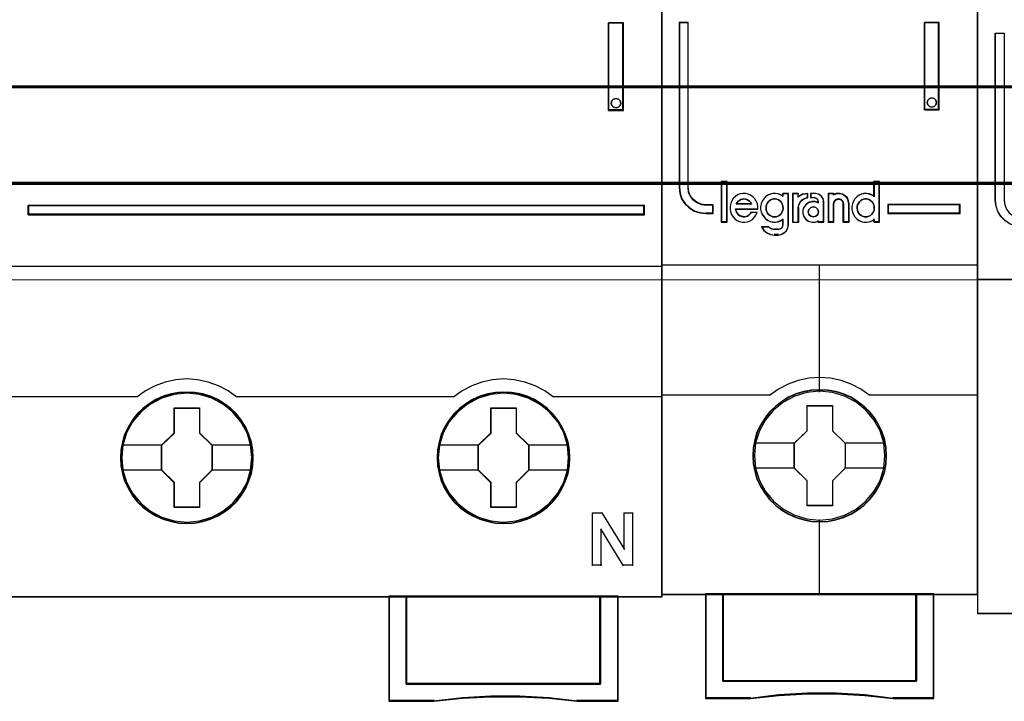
# Model space of a CAD drawing. Header units: millimetres. Extents: x -1290 to 1795, y -4192 to -1311.
# Tile 742 of 1056: x 1445.4 to 1456.6, y -2605.54 to -2597.79. Entities that reach past the tile are written whole.
import ezdxf

# ---------------------------------------------------------------- set-up
doc = ezdxf.new("R2010")
doc.units = ezdxf.units.MM
doc.layers.add('30', color=7, linetype='Continuous')
doc.layers.add('45', color=7, linetype='Continuous')
doc.layers.add('Aparatura', color=7, linetype='Continuous', lineweight=13)

# ---------------------------------------------------------------- blocks, each defined once
blk = doc.blocks.new('*U332')
at = {"layer": '45', "color": 7}
for points in [[(270.584727, -233.600374), (198.563909, -233.600374), (198.563909, -315.623143), (270.584727, -315.623143), (270.584727, -233.600374)], [(267.546562, -287.967433), (268.38622, -287.967433), (268.38622, -282.987108), (267.546562, -282.987108), (267.546562, -287.967433)], [(267.727907, -287.422841), (267.81873, -287.321104), (267.964047, -287.285197), (268.097255, -287.321104), (268.194133, -287.422841), (268.230462, -287.554501), (268.194133, -287.692145), (268.097255, -287.781913), (267.964047, -287.823805), (267.81873, -287.781913), (267.727907, -287.692145), (267.691577, -287.554501), (267.727907, -287.422841)], [(234.552834, -293.366078), (234.552834, -293.897504), (269.589312, -293.897504), (269.589312, -293.366078), (234.552834, -293.366078)], [(247.34643, -307.712791), (247.324039, -307.264885), (247.251266, -306.816979), (247.100123, -306.385662), (246.920991, -305.970934), (246.685879, -305.583854), (246.405985, -305.235483), (246.075709, -304.91476), (245.711847, -304.638275), (245.342386, -304.394968), (244.911349, -304.212487), (244.480311, -304.085304), (244.026882, -304.002359), (243.573453, -303.98024), (243.120024, -304.002359), (242.677791, -304.085304), (242.22996, -304.212487), (241.815716, -304.394968), (241.429462, -304.638275), (241.071197, -304.91476), (240.735324, -305.235483), (240.472223, -305.583854), (240.231514, -305.970934), (240.02999, -306.385662), (239.912434, -306.816979), (239.822868, -307.264885), (239.794879, -307.712791), (239.822868, -308.160697), (239.912434, -308.597544), (240.02999, -309.028861), (240.231514, -309.438059), (240.472223, -309.830668), (240.735324, -310.190099), (241.071197, -310.510822), (241.429462, -310.787307), (241.815716, -311.014025), (242.22996, -311.196506), (242.677791, -311.334748), (243.120024, -311.423224), (243.573453, -311.445342), (244.026882, -311.423224), (244.480311, -311.334748), (244.911349, -311.196506), (245.342386, -311.014025), (245.711847, -310.787307), (246.075709, -310.510822), (246.405985, -310.190099), (246.685879, -309.830668), (246.920991, -309.438059), (247.100123, -309.028861), (247.251266, -308.597544), (247.324039, -308.160697), (247.34643, -307.712791)], [(247.34643, -307.712791), (247.324039, -307.264885), (247.251266, -306.816979), (247.100123, -306.385662), (246.920991, -305.970934), (246.685879, -305.583854), (246.405985, -305.235483), (246.075709, -304.91476), (245.711847, -304.638275), (245.342386, -304.394968), (244.911349, -304.212487), (244.480311, -304.085304), (244.026882, -304.002359), (243.573453, -303.98024), (243.120024, -304.002359), (242.677791, -304.085304), (242.22996, -304.212487), (241.815716, -304.394968), (241.429462, -304.638275), (241.071197, -304.91476), (240.735324, -305.235483), (240.472223, -305.583854), (240.231514, -305.970934), (240.02999, -306.385662), (239.912434, -306.816979), (239.822868, -307.264885), (239.794879, -307.712791), (239.822868, -308.160697), (239.912434, -308.597544), (240.02999, -309.028861), (240.231514, -309.438059), (240.472223, -309.830668), (240.735324, -310.190099), (241.071197, -310.510822), (241.429462, -310.787307), (241.815716, -311.014025), (242.22996, -311.196506), (242.677791, -311.334748), (243.120024, -311.423224), (243.573453, -311.445342), (244.026882, -311.423224), (244.480311, -311.334748), (244.911349, -311.196506), (245.342386, -311.014025), (245.711847, -310.787307), (246.075709, -310.510822), (246.405985, -310.190099), (246.685879, -309.830668), (246.920991, -309.438059), (247.100123, -309.028861), (247.251266, -308.597544), (247.324039, -308.160697), (247.34643, -307.712791)], [(247.324946, -307.712791), (247.302682, -307.26747), (247.230324, -306.822149), (247.080041, -306.393322), (246.901928, -305.980988), (246.668154, -305.596143), (246.389852, -305.249782), (246.061456, -304.93091), (245.699664, -304.656021), (245.332305, -304.414118), (244.90372, -304.232691), (244.475135, -304.106242), (244.024286, -304.023775), (243.573437, -304.001784), (243.122588, -304.023775), (242.682871, -304.106242), (242.237589, -304.232691), (241.825702, -304.414118), (241.441645, -304.656021), (241.085419, -304.93091), (240.751457, -305.249782), (240.489853, -305.596143), (240.250513, -305.980988), (240.050136, -306.393322), (239.933249, -306.822149), (239.844193, -307.26747), (239.816362, -307.712791), (239.844193, -308.158112), (239.933249, -308.592437), (240.050136, -309.021265), (240.250513, -309.428101), (240.489853, -309.818444), (240.751457, -310.1758), (241.085419, -310.494672), (241.441645, -310.769561), (241.825702, -310.994971), (242.237589, -311.176398), (242.682871, -311.313842), (243.122588, -311.401807), (243.573437, -311.423798), (244.024286, -311.401807), (244.475135, -311.313842), (244.90372, -311.176398), (245.332305, -310.994971), (245.699664, -310.769561), (246.061456, -310.494672), (246.389852, -310.1758), (246.668154, -309.818444), (246.901928, -309.428101), (247.080041, -309.021265), (247.230324, -308.592437), (247.302682, -308.158112), (247.324946, -307.712791)], [(265.342683, -307.712791), (265.320292, -307.264885), (265.247519, -306.816979), (265.090778, -306.385662), (264.911646, -305.970934), (264.682132, -305.583854), (264.402238, -305.235483), (264.071962, -304.91476), (263.7081, -304.638275), (263.338639, -304.394968), (262.907602, -304.212487), (262.476564, -304.085304), (262.023135, -304.002359), (261.569706, -303.98024), (261.116277, -304.002359), (260.674044, -304.085304), (260.226213, -304.212487), (259.811969, -304.394968), (259.425715, -304.638275), (259.06745, -304.91476), (258.731577, -305.235483), (258.468476, -305.583854), (258.222169, -305.970934), (258.026243, -306.385662), (257.908687, -306.816979), (257.819121, -307.264885), (257.791132, -307.712791), (257.819121, -308.160697), (257.908687, -308.597544), (258.026243, -309.028861), (258.222169, -309.438059), (258.468476, -309.830668), (258.731577, -310.190099), (259.06745, -310.510822), (259.425715, -310.787307), (259.811969, -311.014025), (260.226213, -311.196506), (260.674044, -311.334748), (261.116277, -311.423224), (261.569706, -311.445342), (262.023135, -311.423224), (262.476564, -311.334748), (262.907602, -311.196506), (263.338639, -311.014025), (263.7081, -310.787307), (264.071962, -310.510822), (264.402238, -310.190099), (264.682132, -309.830668), (264.911646, -309.438059), (265.090778, -309.028861), (265.247519, -308.597544), (265.320292, -308.160697), (265.342683, -307.712791)], [(265.342683, -307.712791), (265.320292, -307.264885), (265.247519, -306.816979), (265.090778, -306.385662), (264.911646, -305.970934), (264.682132, -305.583854), (264.402238, -305.235483), (264.071962, -304.91476), (263.7081, -304.638275), (263.338639, -304.394968), (262.907602, -304.212487), (262.476564, -304.085304), (262.023135, -304.002359), (261.569706, -303.98024), (261.116277, -304.002359), (260.674044, -304.085304), (260.226213, -304.212487), (259.811969, -304.394968), (259.425715, -304.638275), (259.06745, -304.91476), (258.731577, -305.235483), (258.468476, -305.583854), (258.222169, -305.970934), (258.026243, -306.385662), (257.908687, -306.816979), (257.819121, -307.264885), (257.791132, -307.712791), (257.819121, -308.160697), (257.908687, -308.597544), (258.026243, -309.028861), (258.222169, -309.438059), (258.468476, -309.830668), (258.731577, -310.190099), (259.06745, -310.510822), (259.425715, -310.787307), (259.811969, -311.014025), (260.226213, -311.196506), (260.674044, -311.334748), (261.116277, -311.423224), (261.569706, -311.445342), (262.023135, -311.423224), (262.476564, -311.334748), (262.907602, -311.196506), (263.338639, -311.014025), (263.7081, -310.787307), (264.071962, -310.510822), (264.402238, -310.190099), (264.682132, -309.830668), (264.911646, -309.438059), (265.090778, -309.028861), (265.247519, -308.597544), (265.320292, -308.160697), (265.342683, -307.712791)], [(265.321199, -307.712791), (265.298935, -307.26747), (265.226577, -306.822149), (265.070728, -306.393322), (264.892614, -305.980988), (264.664407, -305.596143), (264.386105, -305.249782), (264.057709, -304.93091), (263.695916, -304.656021), (263.328558, -304.414118), (262.899973, -304.232691), (262.471388, -304.106242), (262.020539, -304.023775), (261.56969, -304.001784), (261.118841, -304.023775), (260.679124, -304.106242), (260.233841, -304.232691), (259.821955, -304.414118), (259.437898, -304.656021), (259.081672, -304.93091), (258.74771, -305.249782), (258.486106, -305.596143), (258.2412, -305.980988), (258.046389, -306.393322), (257.929502, -306.822149), (257.840446, -307.26747), (257.812615, -307.712791), (257.840446, -308.158112), (257.929502, -308.592437), (258.046389, -309.021265), (258.2412, -309.428101), (258.486106, -309.818444), (258.74771, -310.1758), (259.081672, -310.494672), (259.437898, -310.769561), (259.821955, -310.994971), (260.233841, -311.176398), (260.679124, -311.313842), (261.118841, -311.401807), (261.56969, -311.423798), (262.020539, -311.401807), (262.471388, -311.313842), (262.899973, -311.176398), (263.328558, -310.994971), (263.695916, -310.769561), (264.057709, -310.494672), (264.386105, -310.1758), (264.664407, -309.818444), (264.892614, -309.428101), (265.070728, -309.021265), (265.226577, -308.592437), (265.298935, -308.158112), (265.321199, -307.712791)], [(242.860459, -304.876124), (244.301383, -304.876124), (244.301383, -306.294535), (245.01902, -306.9982), (245.01902, -308.41661), (244.301383, -309.131357), (244.301383, -310.538686), (242.860459, -310.538686), (242.860459, -309.131357), (242.12587, -308.41661), (242.12587, -306.9982), (242.860459, -306.294535), (242.860459, -304.876124)], [(242.860459, -304.876124), (244.301383, -304.876124), (244.301383, -304.876124), (244.301383, -306.294535), (244.301383, -306.294535), (245.01902, -306.9982), (245.01902, -306.9982), (245.01902, -308.41661), (245.01902, -308.41661), (244.301383, -309.131357), (244.301383, -309.131357), (244.301383, -310.538686), (244.301383, -310.538686), (242.860459, -310.538686), (242.860459, -310.538686), (242.860459, -309.131357), (242.860459, -309.131357), (242.12587, -308.41661), (242.12587, -308.41661), (242.12587, -306.9982), (242.12587, -306.9982), (242.860459, -306.294535), (242.860459, -306.294535), (242.860459, -304.876124), (242.860459, -304.876124)], [(242.871487, -304.897668), (244.291903, -304.897668), (244.291903, -306.305286), (244.999326, -307.003596), (244.999326, -308.411214), (244.291903, -309.120521), (244.291903, -310.517142), (242.871487, -310.517142), (242.871487, -309.120521), (242.147353, -308.411214), (242.147353, -307.003596), (242.871487, -306.305286), (242.871487, -304.897668)], [(260.858502, -304.876124), (262.299426, -304.876124), (262.299426, -306.294535), (263.017063, -306.9982), (263.017063, -308.41661), (262.299426, -309.131357), (262.299426, -310.538686), (260.858502, -310.538686), (260.858502, -309.131357), (260.123913, -308.41661), (260.123913, -306.9982), (260.858502, -306.294535), (260.858502, -304.876124)], [(260.858502, -304.876124), (262.299426, -304.876124), (262.299426, -304.876124), (262.299426, -306.294535), (262.299426, -306.294535), (263.017063, -306.9982), (263.017063, -306.9982), (263.017063, -308.41661), (263.017063, -308.41661), (262.299426, -309.131357), (262.299426, -309.131357), (262.299426, -310.538686), (262.299426, -310.538686), (260.858502, -310.538686), (260.858502, -310.538686), (260.858502, -309.131357), (260.858502, -309.131357), (260.123913, -308.41661), (260.123913, -308.41661), (260.123913, -306.9982), (260.123913, -306.9982), (260.858502, -306.294535), (260.858502, -306.294535), (260.858502, -304.876124), (260.858502, -304.876124)], [(260.869076, -304.897668), (262.2886, -304.897668), (262.2886, -306.305286), (262.995579, -307.003596), (262.995579, -308.411214), (262.2886, -309.120521), (262.2886, -310.517142), (260.869076, -310.517142), (260.869076, -309.120521), (260.145397, -308.411214), (260.145397, -307.003596), (260.869076, -306.305286), (260.869076, -304.897668)], [(267.087487, -320.563797), (256.047905, -320.563797), (256.047905, -315.580054), (255.048368, -315.580054), (255.048368, -321.555009), (257.605843, -321.555009), (259.236373, -321.383346), (260.861319, -321.300284), (262.503017, -321.300284), (264.144715, -321.383346), (265.764077, -321.555009), (268.092608, -321.555009), (268.092608, -315.580054), (267.087487, -315.580054), (267.087487, -320.563797)], [(256.043784, -315.580054), (256.043784, -320.571152), (267.090031, -320.571152), (267.090031, -315.580054), (261.564114, -315.580054), (256.043784, -315.580054)]]:
    blk.add_lwpolyline(points, close=True, dxfattribs=at)
at = {"layer": '45', "color": 139}
for points in [[(270.584727, -233.600374), (198.563909, -233.600374), (198.563909, -315.623143), (270.584727, -315.623143), (270.584727, -233.600374)], [(268.230462, -287.554501), (268.194133, -287.422841), (268.097255, -287.321104), (267.964047, -287.285197), (267.81873, -287.321104), (267.727907, -287.422841), (267.691577, -287.554501), (267.727907, -287.692145), (267.81873, -287.781913), (267.964047, -287.823805), (268.097255, -287.781913), (268.194133, -287.692145), (268.230462, -287.554501)], [(247.278398, -307.707477), (247.205623, -306.988587), (246.998492, -306.302877), (246.651409, -305.666935), (246.186765, -305.113943), (245.632552, -304.66049), (244.988768, -304.323164), (244.294602, -304.113027), (243.572445, -304.046668), (242.850288, -304.113027), (242.150523, -304.323164), (241.517936, -304.66049), (240.952526, -305.113943), (240.487882, -305.666935), (240.146397, -306.302877), (239.939267, -306.988587), (239.866491, -307.707477), (239.939267, -308.415307), (240.146397, -309.106547), (240.487882, -309.736959), (240.952526, -310.289951), (241.517936, -310.743404), (242.150523, -311.08073), (242.850288, -311.290867), (243.572445, -311.362756), (244.294602, -311.290867), (244.988768, -311.08073), (245.632552, -310.743404), (246.186765, -310.289951), (246.651409, -309.736959), (246.998492, -309.106547), (247.205623, -308.415307), (247.278398, -307.707477)], [(247.273027, -307.702019), (247.200247, -306.983143), (246.993104, -306.302976), (246.651598, -305.667047), (246.192524, -305.108536), (245.62708, -304.655091), (244.988855, -304.317773), (244.289048, -304.10764), (243.566846, -304.041282), (242.844645, -304.10764), (242.156034, -304.317773), (241.512211, -304.655091), (240.952365, -305.108536), (240.493291, -305.667047), (240.151785, -306.302976), (239.939044, -306.983143), (239.871862, -307.702019), (239.939044, -308.415365), (240.151785, -309.101062), (240.493291, -309.731461), (240.952365, -310.284442), (241.512211, -310.737887), (242.156034, -311.080735), (242.844645, -311.290868), (243.566846, -311.362756), (244.289048, -311.290868), (244.988855, -311.080735), (245.62708, -310.737887), (246.192524, -310.284442), (246.651598, -309.731461), (246.993104, -309.101062), (247.200247, -308.415365), (247.273027, -307.702019)], [(265.27107, -307.702019), (265.198293, -306.983143), (264.991156, -306.302976), (264.64966, -305.667047), (264.190601, -305.108536), (263.625174, -304.655091), (262.98137, -304.317773), (262.287183, -304.10764), (261.565003, -304.041282), (260.842824, -304.10764), (260.154235, -304.317773), (259.510431, -304.655091), (258.950603, -305.108536), (258.491543, -305.667047), (258.150047, -306.302976), (257.931714, -306.983143), (257.864535, -307.702019), (257.931714, -308.415365), (258.150047, -309.101062), (258.491543, -309.731461), (258.950603, -310.284442), (259.510431, -310.737887), (260.154235, -311.080735), (260.842824, -311.290868), (261.565003, -311.362756), (262.287183, -311.290868), (262.98137, -311.080735), (263.625174, -310.737887), (264.190601, -310.284442), (264.64966, -309.731461), (264.991156, -309.101062), (265.198293, -308.415365), (265.27107, -307.702019)], [(265.27107, -307.707477), (265.198293, -306.988587), (264.991156, -306.302877), (264.64966, -305.666935), (264.185002, -305.113943), (263.630772, -304.66049), (262.986969, -304.323164), (262.287183, -304.113027), (261.570602, -304.046668), (260.848422, -304.113027), (260.148636, -304.323164), (259.51603, -304.66049), (258.950603, -305.113943), (258.485945, -305.666935), (258.144449, -306.302877), (257.937312, -306.988587), (257.864535, -307.707477), (257.937312, -308.415307), (258.144449, -309.106547), (258.485945, -309.736959), (258.950603, -310.289951), (259.51603, -310.743404), (260.148636, -311.08073), (260.848422, -311.290867), (261.570602, -311.362756), (262.287183, -311.290867), (262.986969, -311.08073), (263.630772, -310.743404), (264.185002, -310.289951), (264.64966, -309.736959), (264.991156, -309.106547), (265.198293, -308.415307), (265.27107, -307.707477)]]:
    blk.add_lwpolyline(points, close=True, dxfattribs=at)
at = {"layer": '45', "color": 255}
blk.add_lwpolyline([(270.563244, -233.621918), (198.585393, -233.621918), (198.585393, -315.601598), (270.563244, -315.601598), (270.563244, -233.621918)], close=True, dxfattribs=at)
at = {"layer": '45', "color": 139}
for points in [[(267.546562, -287.967433), (267.546562, -282.987108)], [(267.546562, -282.987108), (268.38622, -282.987108)], [(268.343252, -287.967433), (268.343252, -282.987108)], [(267.546562, -287.922549), (268.38622, -287.922549)], [(234.552834, -293.897504), (234.552834, -293.366078)], [(234.552834, -293.366078), (269.589312, -293.366078)], [(269.544554, -293.897504), (269.544554, -293.366078)], [(234.552834, -293.854415), (269.589312, -293.854415)], [(198.563909, -296.816758), (270.584727, -296.816758)], [(246.422627, -304.265702), (245.917832, -303.910121), (245.373775, -303.617627), (244.784848, -303.405426), (244.184703, -303.279252), (243.567731, -303.233371), (242.956368, -303.279252), (242.350614, -303.405426), (241.772904, -303.617627), (241.228848, -303.910121), (240.724053, -304.265702)], [(264.413509, -304.265702), (263.914302, -303.910121), (263.364614, -303.617627), (262.781271, -303.405426), (262.1811, -303.279252), (261.564103, -303.233371), (260.952714, -303.279252), (260.346935, -303.405426), (259.769201, -303.617627), (259.225122, -303.910121), (258.720305, -304.265702)], [(228.381616, -304.222613), (240.76881, -304.222613)], [(246.377869, -304.222613), (252.593845, -304.222613)], [(252.549087, -304.222613), (258.765063, -304.222613)], [(264.368751, -304.222613), (270.584727, -304.222613)], [(266.606646, -310.840306), (267.206402, -310.840306)], [(266.606646, -310.840306), (266.606646, -313.847533)], [(267.163434, -310.840306), (268.448881, -312.917537)], [(268.404123, -310.840306), (268.948379, -310.840306)], [(268.404123, -310.840306), (268.404123, -312.917537)], [(268.905411, -310.840306), (268.905411, -313.847533)], [(267.107934, -311.75953), (267.107934, -313.847533)], [(268.38622, -313.847533), (267.107934, -311.75953)], [(266.606646, -313.804444), (267.150902, -313.804444)], [(268.343252, -313.804444), (268.948379, -313.804444)], [(255.048368, -315.580054), (255.048368, -321.555009)], [(261.586601, -315.580054), (255.048368, -315.580054)], [(256.043784, -315.580054), (256.043784, -320.571152)], [(267.045273, -320.571152), (267.045273, -315.580054)], [(268.04785, -315.580054), (268.04785, -321.555009)], [(256.043784, -320.526268), (267.090031, -320.526268)], [(257.640745, -321.510125), (255.048368, -321.510125)], [(265.770568, -321.555009), (264.148317, -321.355372), (262.50369, -321.258774), (260.859062, -321.258774), (259.231217, -321.355372), (257.597778, -321.555009)], [(268.092608, -321.510125), (265.727601, -321.510125)]]:
    blk.add_lwpolyline(points, dxfattribs=at)
at = {"layer": '45', "color": 59}
for points in [[(267.546562, -287.967433), (268.38622, -287.967433), (268.38622, -282.987108), (267.546562, -282.987108), (267.546562, -287.967433)], [(267.727907, -287.422841), (267.81873, -287.321104), (267.964047, -287.285197), (268.097255, -287.321104), (268.194133, -287.422841), (268.230462, -287.554501), (268.194133, -287.692145), (268.097255, -287.781913), (267.964047, -287.823805), (267.81873, -287.781913), (267.727907, -287.692145), (267.691577, -287.554501), (267.727907, -287.422841)], [(267.087487, -320.563797), (256.047905, -320.563797), (256.047905, -315.580054), (255.048368, -315.580054), (255.048368, -321.555009), (257.605843, -321.555009), (259.236373, -321.383346), (260.861319, -321.300284), (262.503017, -321.300284), (264.144715, -321.383346), (265.764077, -321.555009), (268.092608, -321.555009), (268.092608, -315.580054), (267.087487, -315.580054), (267.087487, -320.563797)], [(256.043784, -315.580054), (256.043784, -320.571152), (267.090031, -320.571152), (267.090031, -315.580054), (261.564114, -315.580054), (256.043784, -315.580054)], [(267.069314, -320.549103), (256.066097, -320.549103), (256.066097, -315.599803), (255.069852, -315.599803), (255.069852, -321.533464), (257.618903, -321.533464), (259.244062, -321.362988), (260.863655, -321.2805), (262.499945, -321.2805), (264.136236, -321.362988), (265.750263, -321.533464), (268.071124, -321.533464), (268.071124, -315.599803), (267.069314, -315.599803), (267.069314, -320.549103)], [(256.065267, -315.599803), (256.065267, -320.549608), (267.068547, -320.549608), (267.068547, -315.599803), (261.564125, -315.599803), (256.065267, -315.599803)]]:
    blk.add_lwpolyline(points, close=True, dxfattribs=at)
at = {"layer": '45', "color": 1}
for points in [[(234.552834, -293.366078), (234.552834, -293.897504), (269.589312, -293.897504), (269.589312, -293.366078), (234.552834, -293.366078)], [(234.574318, -293.385827), (234.574318, -293.877755), (269.567828, -293.877755), (269.567828, -293.385827), (234.574318, -293.385827)]]:
    blk.add_lwpolyline(points, close=True, dxfattribs=at)
at = {"layer": '45', "color": 7}
for points in [[(239.866491, -306.98208), (242.170628, -306.98208)], [(244.976052, -306.98208), (247.278398, -306.98208)], [(257.859164, -306.98208), (260.166881, -306.98208)], [(262.972305, -306.98208), (265.27107, -306.98208)], [(239.866491, -308.389641), (242.170628, -308.389641)], [(244.976052, -308.389641), (247.278398, -308.389641)], [(257.859164, -308.389641), (260.166881, -308.389641)], [(262.972305, -308.389641), (265.27107, -308.389641)]]:
    blk.add_lwpolyline(points, dxfattribs=at)
blk = doc.blocks.new('*U333')
at = {"layer": '45', "color": 7}
for points in [[(288.527271, -233.760161), (270.554292, -233.760161), (270.554292, -315.4849), (288.527271, -315.4849), (288.527271, -233.760161)], [(273.477877, -293.834666), (273.477877, -293.345526), (273.075978, -293.345526), (272.804271, -293.307054), (272.566528, -293.202631), (272.357087, -293.05424), (272.192931, -292.85089), (272.08538, -292.609067), (272.057078, -292.345261), (272.057078, -282.969154), (271.553288, -282.969154), (271.553288, -292.345261), (271.587251, -292.680515), (271.694802, -292.999281), (271.87594, -293.279575), (272.125004, -293.510405), (272.413693, -293.686276), (272.730684, -293.796195), (273.075978, -293.834666), (273.477877, -293.834666)], [(285.498057, -282.969154), (285.498057, -287.931526), (286.335924, -287.931526), (286.335924, -282.969154), (285.498057, -282.969154)], [(286.149691, -287.382346), (286.185538, -287.511811), (286.149691, -287.653046), (286.054101, -287.741318), (285.916689, -287.782511), (285.785251, -287.741318), (285.689661, -287.653046), (285.653814, -287.511811), (285.689661, -287.382346), (285.785251, -287.282305), (285.916689, -287.252881), (286.054101, -287.282305), (286.149691, -287.382346)], [(274.263826, -294.310437), (274.263826, -292.019559), (273.957682, -292.019559), (273.957682, -294.310437), (274.263826, -294.310437)], [(287.528275, -293.310422), (283.405178, -293.310422), (283.405178, -293.834666), (287.528275, -293.834666), (287.528275, -293.310422)], [(283.338936, -307.601538), (283.316627, -307.150173), (283.244124, -306.698808), (283.087963, -306.263956), (282.909494, -305.851122), (282.675253, -305.454802), (282.390817, -305.108021), (282.061764, -304.788763), (281.693671, -304.508036), (281.320001, -304.26584), (280.884982, -304.078689), (280.45554, -303.952086), (279.998212, -303.869519), (279.540884, -303.841997), (279.083557, -303.869519), (278.637383, -303.952086), (278.185633, -304.078689), (277.772922, -304.26584), (277.38252, -304.508036), (277.020004, -304.788763), (276.685374, -305.108021), (276.41767, -305.454802), (276.172275, -305.851122), (275.977074, -306.263956), (275.854376, -306.698808), (275.765142, -307.150173), (275.737256, -307.601538), (275.765142, -308.052903), (275.854376, -308.487755), (275.977074, -308.922607), (276.172275, -309.33544), (276.41767, -309.731761), (276.685374, -310.08955), (277.020004, -310.414313), (277.38252, -310.689536), (277.772922, -310.920723), (278.185633, -311.107874), (278.637383, -311.239981), (279.083557, -311.333557), (279.540884, -311.355574), (279.998212, -311.333557), (280.45554, -311.239981), (280.884982, -311.107874), (281.320001, -310.920723), (281.693671, -310.689536), (282.061764, -310.414313), (282.390817, -310.08955), (282.675253, -309.731761), (282.909494, -309.33544), (283.087963, -308.922607), (283.244124, -308.487755), (283.316627, -308.052903), (283.338936, -307.601538)], [(283.338936, -307.601538), (283.316627, -307.150173), (283.244124, -306.698808), (283.087963, -306.263956), (282.909494, -305.851122), (282.675253, -305.454802), (282.390817, -305.108021), (282.061764, -304.788763), (281.693671, -304.508036), (281.320001, -304.26584), (280.884982, -304.078689), (280.45554, -303.952086), (279.998212, -303.869519), (279.540884, -303.841997), (279.083557, -303.869519), (278.637383, -303.952086), (278.185633, -304.078689), (277.772922, -304.26584), (277.38252, -304.508036), (277.020004, -304.788763), (276.685374, -305.108021), (276.41767, -305.454802), (276.172275, -305.851122), (275.977074, -306.263956), (275.854376, -306.698808), (275.765142, -307.150173), (275.737256, -307.601538), (275.765142, -308.052903), (275.854376, -308.487755), (275.977074, -308.922607), (276.172275, -309.33544), (276.41767, -309.731761), (276.685374, -310.08955), (277.020004, -310.414313), (277.38252, -310.689536), (277.772922, -310.920723), (278.185633, -311.107874), (278.637383, -311.239981), (279.083557, -311.333557), (279.540884, -311.355574), (279.998212, -311.333557), (280.45554, -311.239981), (280.884982, -311.107874), (281.320001, -310.920723), (281.693671, -310.689536), (282.061764, -310.414313), (282.390817, -310.08955), (282.675253, -309.731761), (282.909494, -309.33544), (283.087963, -308.922607), (283.244124, -308.487755), (283.316627, -308.052903), (283.338936, -307.601538)], [(283.321033, -307.601525), (283.298829, -307.152317), (283.226668, -306.703109), (283.071242, -306.270335), (282.893614, -305.859474), (282.660476, -305.465048), (282.37738, -305.119925), (282.049877, -304.802192), (281.683518, -304.522807), (281.311608, -304.281768), (280.878638, -304.095511), (280.451219, -303.969514), (279.996045, -303.887342), (279.540871, -303.859951), (279.085698, -303.887342), (278.641626, -303.969514), (278.192003, -304.095511), (277.781237, -304.281768), (277.392674, -304.522807), (277.031865, -304.802192), (276.698812, -305.119925), (276.432368, -305.465048), (276.188129, -305.859474), (275.993848, -306.270335), (275.871728, -306.703109), (275.782913, -307.152317), (275.755159, -307.601525), (275.782913, -308.050733), (275.871728, -308.483506), (275.993848, -308.91628), (276.188129, -309.327141), (276.432368, -309.721568), (276.698812, -310.077647), (277.031865, -310.400858), (277.392674, -310.674765), (277.781237, -310.904847), (278.192003, -311.091104), (278.641626, -311.22258), (279.085698, -311.315708), (279.540871, -311.337621), (279.996045, -311.315708), (280.451219, -311.22258), (280.878638, -311.091104), (281.311608, -310.904847), (281.683518, -310.674765), (282.049877, -310.400858), (282.37738, -310.077647), (282.660476, -309.721568), (282.893614, -309.327141), (283.071242, -308.91628), (283.226668, -308.483506), (283.298829, -308.050733), (283.321033, -307.601525)], [(278.826629, -304.745063), (280.271804, -304.745063), (280.271804, -306.173367), (280.997203, -306.879247), (280.997203, -308.307552), (280.271804, -309.024462), (280.271804, -310.441737), (278.826629, -310.441737), (278.826629, -309.024462), (278.08436, -308.307552), (278.08436, -306.879247), (278.826629, -306.173367), (278.826629, -304.745063)], [(278.826629, -304.745063), (280.271804, -304.745063), (280.271804, -304.745063), (280.271804, -306.173367), (280.271804, -306.173367), (280.997203, -306.879247), (280.997203, -306.879247), (280.997203, -308.307552), (280.997203, -308.307552), (280.271804, -309.024462), (280.271804, -309.024462), (280.271804, -310.441737), (280.271804, -310.441737), (278.826629, -310.441737), (278.826629, -310.441737), (278.826629, -309.024462), (278.826629, -309.024462), (278.08436, -308.307552), (278.08436, -308.307552), (278.08436, -306.879247), (278.08436, -306.879247), (278.826629, -306.173367), (278.826629, -306.173367), (278.826629, -304.745063), (278.826629, -304.745063)], [(278.835407, -304.763016), (280.262818, -304.763016), (280.262818, -306.181868), (280.9793, -306.883076), (280.9793, -308.301928), (280.262818, -309.014093), (280.262818, -310.421988), (278.835407, -310.421988), (278.835407, -309.014093), (278.102263, -308.301928), (278.102263, -306.883076), (278.835407, -306.181868), (278.835407, -304.763016)], [(285.039014, -315.447197), (285.039014, -320.397453), (274.042549, -320.397453), (274.042549, -315.447197), (273.046411, -315.447197), (273.046411, -321.395222), (275.589622, -321.395222), (277.209041, -321.21882), (278.83959, -321.13062), (280.470139, -321.13062), (282.100687, -321.21882), (283.725671, -321.395222), (286.035151, -321.395222), (286.035151, -315.447197), (285.039014, -315.447197)], [(279.535212, -315.447197), (274.038246, -315.447197), (274.038246, -320.402388), (285.043317, -320.402388), (285.043317, -315.447197), (279.535212, -315.447197)], [(285.043317, -320.402388), (285.043317, -315.447197), (279.535212, -315.447197), (274.038246, -315.447197), (274.038246, -320.402388), (285.043317, -320.402388)]]:
    blk.add_lwpolyline(points, close=True, dxfattribs=at)
at = {"layer": '45', "color": 139}
for points in [[(288.527271, -233.760161), (270.554292, -233.760161), (270.554292, -315.4849), (288.527271, -315.4849), (288.527271, -233.760161)], [(286.185538, -287.511811), (286.149691, -287.382346), (286.054101, -287.282305), (285.916689, -287.252881), (285.785251, -287.282305), (285.689661, -287.382346), (285.653814, -287.511811), (285.689661, -287.653046), (285.785251, -287.741318), (285.916689, -287.782511), (286.054101, -287.741318), (286.149691, -287.653046), (286.185538, -287.511811)], [(276.971263, -294.021384), (277.069634, -294.010017), (277.156433, -293.981598), (277.237444, -293.936129), (277.306883, -293.879293), (277.370535, -293.799721), (277.411041, -293.725834), (277.439974, -293.629212), (277.46312, -293.53259), (277.451547, -293.435968), (277.434187, -293.339346), (277.393681, -293.254091), (277.341602, -293.163153), (277.272164, -293.100632), (277.196938, -293.04948), (277.11014, -293.009694), (277.017555, -292.992643), (276.930757, -292.992643), (276.832385, -293.009694), (276.75716, -293.04948), (276.676148, -293.100632), (276.60671, -293.163153), (276.560417, -293.254091), (276.519911, -293.339346), (276.490979, -293.435968), (276.490979, -293.53259), (276.502552, -293.629212), (276.531485, -293.725834), (276.577777, -293.799721), (276.635643, -293.879293), (276.716654, -293.936129), (276.797666, -293.981598), (276.884464, -294.010017), (276.971263, -294.021384)], [(282.153747, -294.021384), (282.246239, -294.010017), (282.332951, -293.981598), (282.419663, -293.936129), (282.489032, -293.879293), (282.54684, -293.799721), (282.598867, -293.725834), (282.627771, -293.629212), (282.633552, -293.53259), (282.633552, -293.435968), (282.616209, -293.339346), (282.575744, -293.254091), (282.517936, -293.163153), (282.448567, -293.100632), (282.379197, -293.04948), (282.292486, -293.009694), (282.205774, -292.992643), (282.107501, -292.992643), (282.020789, -293.009694), (281.934077, -293.04948), (281.853147, -293.100632), (281.795339, -293.163153), (281.737531, -293.254091), (281.697066, -293.339346), (281.673942, -293.435968), (281.673942, -293.53259), (281.685504, -293.629212), (281.714408, -293.725834), (281.766435, -293.799721), (281.824243, -293.879293), (281.893612, -293.936129), (281.980324, -293.981598), (282.067035, -294.010017), (282.153747, -294.021384)], [(279.471854, -293.734126), (279.430165, -293.593429), (279.322966, -293.487906), (279.180033, -293.446869), (279.0371, -293.487906), (278.9299, -293.593429), (278.888211, -293.734126), (278.9299, -293.874824), (279.0371, -293.980347), (279.180033, -294.021384), (279.322966, -293.980347), (279.430165, -293.874824), (279.471854, -293.734126)], [(283.24942, -307.590647), (283.176921, -306.869521), (282.970575, -306.186929), (282.624807, -305.553879), (282.167502, -304.997897), (281.604235, -304.546505), (280.957314, -304.205209), (280.260202, -303.996027), (279.535204, -303.92997), (278.815784, -303.996027), (278.124249, -304.205209), (277.477328, -304.546505), (276.914061, -304.997897), (276.456755, -305.553879), (276.110988, -306.186929), (275.899065, -306.869521), (275.832142, -307.590647), (275.899065, -308.306269), (276.110988, -308.994366), (276.456755, -309.621911), (276.914061, -310.177893), (277.477328, -310.63479), (278.124249, -310.970581), (278.815784, -311.185268), (279.535204, -311.25683), (280.260202, -311.185268), (280.957314, -310.970581), (281.604235, -310.63479), (282.167502, -310.177893), (282.624807, -309.621911), (282.970575, -308.994366), (283.176921, -308.306269), (283.24942, -307.590647)]]:
    blk.add_lwpolyline(points, close=True, dxfattribs=at)
at = {"layer": '45', "color": 59}
for points in [[(288.509368, -233.778115), (270.572195, -233.778115), (270.572195, -315.466946), (288.509368, -315.466946), (288.509368, -233.778115)], [(285.498057, -282.969154), (285.498057, -287.931526), (286.335924, -287.931526), (286.335924, -282.969154), (285.498057, -282.969154)], [(286.149691, -287.382346), (286.185538, -287.511811), (286.149691, -287.653046), (286.054101, -287.741318), (285.916689, -287.782511), (285.785251, -287.741318), (285.689661, -287.653046), (285.653814, -287.511811), (285.689661, -287.382346), (285.785251, -287.282305), (285.916689, -287.252881), (286.054101, -287.282305), (286.149691, -287.382346)], [(274.283519, -294.32839), (274.283519, -292.001605), (273.939779, -292.001605), (273.939779, -294.32839), (274.283519, -294.32839)], [(281.369589, -293.432188), (281.369589, -293.593616), (281.398027, -293.743911), (281.454903, -293.883072), (281.540218, -294.016668), (281.648283, -294.127997), (281.773412, -294.222627), (281.904227, -294.283858), (282.052106, -294.317257), (282.205673, -294.32839), (282.359239, -294.300558), (282.50143, -294.244893), (282.626558, -294.161396), (282.626558, -294.32839), (282.945067, -294.32839), (282.945067, -292.001605), (282.626558, -292.001605), (282.626558, -292.858842), (282.50143, -292.775345), (282.359239, -292.725246), (282.205673, -292.697414), (282.052106, -292.708547), (281.904227, -292.736379), (281.773412, -292.803177), (281.648283, -292.886674), (281.540218, -292.998003), (281.454903, -293.131599), (281.398027, -293.281893), (281.369589, -293.432188)], [(274.444648, -293.57149), (274.47308, -293.72287), (274.529945, -293.87425), (274.609557, -294.003204), (274.711914, -294.120944), (274.837017, -294.216257), (274.984866, -294.283537), (275.127029, -294.317177), (275.280564, -294.32839), (275.4341, -294.300357), (275.581949, -294.24429), (275.712739, -294.16019), (275.820782, -294.053664), (275.917453, -293.919103), (275.985691, -293.778937), (275.638814, -293.778937), (275.581949, -293.851823), (275.513711, -293.919103), (275.4341, -293.969563), (275.360175, -293.997597), (275.274878, -294.014417), (275.183894, -294.003204), (275.098596, -293.986383), (275.013298, -293.95835), (274.933687, -293.902283), (274.876822, -293.835003), (274.819957, -293.75651), (274.791525, -293.67241), (274.763092, -293.58831), (276.025497, -293.58831), (276.025497, -293.425717), (275.997064, -293.263123), (275.934512, -293.122957), (275.849215, -292.988397), (275.746858, -292.876263), (275.610382, -292.78095), (275.473905, -292.724883), (275.32037, -292.685637), (275.166834, -292.685637), (275.013298, -292.71367), (274.871136, -292.769737), (274.746033, -292.86505), (274.626616, -292.971577), (274.541318, -293.106137), (274.484453, -293.257517), (274.444648, -293.408897), (274.444648, -293.57149)], [(275.617425, -293.204422), (275.663853, -293.297854), (274.79913, -293.297854), (274.851362, -293.204422), (274.909397, -293.129677), (274.979039, -293.079846), (275.066092, -293.023787), (275.147341, -293.005101), (275.234393, -292.992643), (275.321446, -293.005101), (275.408499, -293.023787), (275.489748, -293.079846), (275.55939, -293.129677), (275.617425, -293.204422)], [(275.663853, -293.297854), (274.79913, -293.297854), (274.851362, -293.204422), (274.909397, -293.129677), (274.979039, -293.079846), (275.066092, -293.023787), (275.147341, -293.005101), (275.234393, -292.992643), (275.321446, -293.005101), (275.408499, -293.023787), (275.489748, -293.079846), (275.55939, -293.129677), (275.617425, -293.204422), (275.663853, -293.297854)], [(276.266518, -293.119919), (276.209675, -293.270248), (276.181254, -293.420576), (276.181254, -293.58204), (276.209675, -293.732369), (276.266518, -293.871562), (276.357466, -294.005188), (276.459782, -294.116542), (276.584836, -294.211193), (276.732626, -294.272438), (276.874733, -294.305845), (277.028208, -294.31698), (277.175998, -294.289142), (277.318104, -294.233464), (277.454527, -294.149948), (277.454527, -294.467309), (277.414737, -294.606502), (277.306736, -294.701153), (277.175998, -294.740127), (276.971365, -294.740127), (276.789469, -294.701153), (276.624626, -294.606502), (276.232412, -294.606502), (276.36315, -294.790237), (276.539362, -294.92943), (276.749679, -295.024081), (276.971365, -295.05192), (277.175998, -295.05192), (277.357894, -295.024081), (277.517053, -294.940565), (277.653475, -294.818075), (277.738739, -294.645476), (277.772845, -294.467309), (277.772845, -292.685637), (277.454527, -292.685637), (277.454527, -292.847101), (277.318104, -292.763585), (277.175998, -292.713475), (277.028208, -292.685637), (276.874733, -292.696772), (276.732626, -292.724611), (276.584836, -292.791424), (276.459782, -292.874939), (276.357466, -292.986294), (276.266518, -293.119919)], [(277.370535, -293.799721), (277.306883, -293.879293), (277.237444, -293.936129), (277.156433, -293.981598), (277.069634, -294.010017), (276.971263, -294.021384), (276.884464, -294.010017), (276.797666, -293.981598), (276.716654, -293.936129), (276.635643, -293.879293), (276.577777, -293.799721), (276.531485, -293.725834), (276.502552, -293.629212), (276.490979, -293.53259), (276.490979, -293.435968), (276.519911, -293.339346), (276.560417, -293.254091), (276.60671, -293.163153), (276.676148, -293.100632), (276.75716, -293.04948), (276.832385, -293.009694), (276.930757, -292.992643), (277.017555, -292.992643), (277.11014, -293.009694), (277.196938, -293.04948), (277.272164, -293.100632), (277.341602, -293.163153), (277.393681, -293.254091), (277.434187, -293.339346), (277.451547, -293.435968), (277.46312, -293.53259), (277.439974, -293.629212), (277.411041, -293.725834), (277.370535, -293.799721)], [(276.560417, -293.254091), (276.60671, -293.163153), (276.676148, -293.100632), (276.75716, -293.04948), (276.832385, -293.009694), (276.930757, -292.992643), (277.017555, -292.992643), (277.11014, -293.009694), (277.196938, -293.04948), (277.272164, -293.100632), (277.341602, -293.163153), (277.393681, -293.254091), (277.434187, -293.339346), (277.451547, -293.435968), (277.46312, -293.53259), (277.439974, -293.629212), (277.411041, -293.725834), (277.370535, -293.799721), (277.306883, -293.879293), (277.237444, -293.936129), (277.156433, -293.981598), (277.069634, -294.010017), (276.971263, -294.021384), (276.884464, -294.010017), (276.797666, -293.981598), (276.716654, -293.936129), (276.635643, -293.879293), (276.577777, -293.799721), (276.531485, -293.725834), (276.502552, -293.629212), (276.490979, -293.53259), (276.490979, -293.435968), (276.519911, -293.339346), (276.560417, -293.254091)], [(277.994844, -292.685637), (277.994844, -294.32839), (278.320513, -294.32839), (278.320513, -293.50421), (278.349591, -293.341617), (278.425192, -293.179023), (278.547318, -293.055677), (278.692706, -292.971577), (278.861357, -292.921117), (278.861357, -292.685637), (278.576396, -292.724883), (278.320513, -292.859443), (278.320513, -292.685637), (277.994844, -292.685637)], [(278.014537, -292.70359), (278.014537, -294.310437), (278.325403, -294.310437), (278.325403, -293.504271), (278.353159, -293.345232), (278.425325, -293.186193), (278.541899, -293.065542), (278.680679, -292.98328), (278.841663, -292.933923), (278.841663, -292.70359), (278.569655, -292.741979), (278.325403, -292.873598), (278.325403, -292.70359), (278.014537, -292.70359)], [(278.646553, -293.476177), (278.589229, -293.644377), (278.589229, -293.835003), (278.646553, -294.003204), (278.761202, -294.16019), (278.904513, -294.26111), (279.093684, -294.317177), (279.277123, -294.317177), (279.460561, -294.26111), (279.460561, -294.32839), (279.781579, -294.32839), (279.781579, -293.15099), (279.741452, -292.971577), (279.632535, -292.820197), (279.477759, -292.724883), (279.29432, -292.685637), (279.030627, -292.685637), (279.030627, -292.921117), (279.219798, -292.921117), (279.334447, -292.94915), (279.420434, -293.038857), (279.460561, -293.15099), (279.460561, -293.21827), (279.277123, -293.162203), (279.093684, -293.162203), (278.904513, -293.21827), (278.761202, -293.324797), (278.646553, -293.476177)], [(280.01611, -292.685637), (280.01611, -294.32839), (280.325663, -294.32839), (280.325663, -293.274337), (280.36579, -293.13417), (280.468974, -293.038857), (280.606553, -292.99961), (280.755597, -293.038857), (280.847316, -293.13417), (280.887443, -293.274337), (280.887443, -294.32839), (281.20846, -294.32839), (281.20846, -293.274337), (281.179798, -293.106137), (281.111009, -292.943543), (280.99636, -292.820197), (280.841583, -292.736097), (280.675342, -292.685637), (280.491904, -292.69685), (280.325663, -292.752917), (280.325663, -292.685637), (280.01611, -292.685637)], [(280.034013, -292.70359), (280.034013, -294.310437), (280.33427, -294.310437), (280.33427, -293.279423), (280.373192, -293.14232), (280.473278, -293.04909), (280.606725, -293.010701), (280.751293, -293.04909), (280.840258, -293.14232), (280.87918, -293.279423), (280.87918, -294.310437), (281.190557, -294.310437), (281.190557, -293.279423), (281.162756, -293.114899), (281.096032, -292.95586), (280.984826, -292.835209), (280.834698, -292.752947), (280.673449, -292.70359), (280.495519, -292.714559), (280.33427, -292.7694), (280.33427, -292.70359), (280.034013, -292.70359)], [(282.292486, -293.009694), (282.379197, -293.04948), (282.448567, -293.100632), (282.517936, -293.163153), (282.575744, -293.254091), (282.616209, -293.339346), (282.633552, -293.435968), (282.633552, -293.53259), (282.627771, -293.629212), (282.598867, -293.725834), (282.54684, -293.799721), (282.489032, -293.879293), (282.419663, -293.936129), (282.332951, -293.981598), (282.246239, -294.010017), (282.153747, -294.021384), (282.067035, -294.010017), (281.980324, -293.981598), (281.893612, -293.936129), (281.824243, -293.879293), (281.766435, -293.799721), (281.714408, -293.725834), (281.685504, -293.629212), (281.673942, -293.53259), (281.673942, -293.435968), (281.697066, -293.339346), (281.737531, -293.254091), (281.795339, -293.163153), (281.853147, -293.100632), (281.934077, -293.04948), (282.020789, -293.009694), (282.107501, -292.992643), (282.205774, -292.992643), (282.292486, -293.009694)], [(281.697066, -293.339346), (281.737531, -293.254091), (281.795339, -293.163153), (281.853147, -293.100632), (281.934077, -293.04948), (282.020789, -293.009694), (282.107501, -292.992643), (282.205774, -292.992643), (282.292486, -293.009694), (282.379197, -293.04948), (282.448567, -293.100632), (282.517936, -293.163153), (282.575744, -293.254091), (282.616209, -293.339346), (282.633552, -293.435968), (282.633552, -293.53259), (282.627771, -293.629212), (282.598867, -293.725834), (282.54684, -293.799721), (282.489032, -293.879293), (282.419663, -293.936129), (282.332951, -293.981598), (282.246239, -294.010017), (282.153747, -294.021384), (282.067035, -294.010017), (281.980324, -293.981598), (281.893612, -293.936129), (281.824243, -293.879293), (281.766435, -293.799721), (281.714408, -293.725834), (281.685504, -293.629212), (281.673942, -293.53259), (281.673942, -293.435968), (281.697066, -293.339346)], [(279.430165, -293.593429), (279.471854, -293.734126), (279.430165, -293.874824), (279.322966, -293.980347), (279.180033, -294.021384), (279.0371, -293.980347), (278.9299, -293.874824), (278.888211, -293.734126), (278.9299, -293.593429), (279.0371, -293.487906), (279.180033, -293.446869), (279.322966, -293.487906), (279.430165, -293.593429)], [(278.888211, -293.734126), (278.9299, -293.593429), (279.0371, -293.487906), (279.180033, -293.446869), (279.322966, -293.487906), (279.430165, -293.593429), (279.471854, -293.734126), (279.430165, -293.874824), (279.322966, -293.980347), (279.180033, -294.021384), (279.0371, -293.980347), (278.9299, -293.874824), (278.888211, -293.734126)], [(287.510371, -293.328375), (283.424871, -293.328375), (283.424871, -293.816713), (287.510371, -293.816713), (287.510371, -293.328375)], [(285.039014, -315.447197), (285.039014, -320.397453), (274.042549, -320.397453), (274.042549, -315.447197), (273.046411, -315.447197), (273.046411, -321.395222), (275.589622, -321.395222), (277.209041, -321.21882), (278.83959, -321.13062), (280.470139, -321.13062), (282.100687, -321.21882), (283.725671, -321.395222), (286.035151, -321.395222), (286.035151, -315.447197), (285.039014, -315.447197)], [(285.023857, -315.465151), (285.023857, -320.384029), (274.057706, -320.384029), (274.057706, -315.465151), (273.064314, -315.465151), (273.064314, -321.375473), (275.600514, -321.375473), (277.215469, -321.20019), (278.841523, -321.112548), (280.467577, -321.112548), (282.09363, -321.20019), (283.714134, -321.375473), (286.017248, -321.375473), (286.017248, -315.465151), (285.023857, -315.465151)], [(279.535212, -315.447197), (274.038246, -315.447197), (274.038246, -320.402388), (285.043317, -320.402388), (285.043317, -315.447197), (279.535212, -315.447197)], [(285.043317, -320.402388), (285.043317, -315.447197), (279.535212, -315.447197), (274.038246, -315.447197), (274.038246, -320.402388), (285.043317, -320.402388)], [(279.535232, -315.465151), (274.05794, -315.465151), (274.05794, -320.384434), (285.023623, -320.384434), (285.023623, -315.465151), (279.535232, -315.465151)]]:
    blk.add_lwpolyline(points, close=True, dxfattribs=at)
at = {"layer": '45', "color": 139}
for points in [[(271.553288, -282.969154), (271.553288, -292.3517)], [(271.553288, -282.969154), (272.085012, -282.969154)], [(272.047415, -282.969154), (272.047415, -292.3517)], [(285.498057, -287.931526), (285.498057, -282.969154)], [(285.498057, -282.969154), (286.335924, -282.969154)], [(286.296537, -287.931526), (286.296537, -282.969154)], [(285.498057, -287.893824), (286.335924, -287.893824)], [(273.939779, -292.001605), (273.939779, -294.32839)], [(273.939779, -292.001605), (274.283519, -292.001605)], [(274.244132, -292.001605), (274.244132, -294.32839)], [(282.595955, -292.001605), (282.595955, -292.883126)], [(282.595955, -292.001605), (282.945067, -292.001605)], [(282.90568, -292.001605), (282.90568, -294.32839)], [(271.553288, -292.312202), (271.587431, -292.654897), (271.695548, -292.980738), (271.877641, -293.267254), (272.128019, -293.503207), (272.41823, -293.682982), (272.736893, -293.795341), (273.084008, -293.834666)], [(272.047415, -292.312202), (272.076209, -292.585412), (272.185628, -292.835855), (272.352634, -293.046455), (272.565712, -293.200135), (272.807583, -293.308281), (273.084008, -293.348124)], [(276.025497, -293.58831), (276.025497, -293.425717), (275.997064, -293.263123), (275.934512, -293.122957), (275.849215, -292.988397), (275.746858, -292.876263), (275.610382, -292.78095), (275.473905, -292.724883), (275.32037, -292.685637), (275.166834, -292.685637), (275.013298, -292.71367), (274.871136, -292.769737), (274.746033, -292.86505), (274.626616, -292.971577), (274.541318, -293.106137), (274.484453, -293.257517), (274.444648, -293.408897), (274.444648, -293.57149), (274.47308, -293.72287), (274.529945, -293.87425), (274.609557, -294.003204), (274.711914, -294.120944), (274.837017, -294.216257), (274.984866, -294.283537), (275.127029, -294.317177), (275.280564, -294.32839), (275.4341, -294.300357), (275.581949, -294.24429), (275.712739, -294.16019), (275.820782, -294.053664), (275.917453, -293.919103), (275.985691, -293.778937)], [(275.663853, -293.297854), (275.617425, -293.204422), (275.55939, -293.129677), (275.489748, -293.079846), (275.408499, -293.023787), (275.321446, -293.005101), (275.234393, -292.992643), (275.147341, -293.005101), (275.066092, -293.023787), (274.979039, -293.079846), (274.909397, -293.129677), (274.851362, -293.204422), (274.79913, -293.297854)], [(277.46312, -292.84823), (277.325777, -292.76413), (277.182712, -292.71367), (277.033924, -292.685637), (276.879413, -292.69685), (276.736348, -292.724883), (276.58756, -292.792163), (276.461662, -292.876263), (276.358655, -292.988397), (276.267093, -293.122957), (276.209867, -293.274337), (276.181254, -293.425717), (276.181254, -293.58831), (276.209867, -293.73969), (276.267093, -293.879857), (276.358655, -294.014417), (276.461662, -294.12655), (276.58756, -294.221864), (276.736348, -294.283537), (276.879413, -294.317177), (277.033924, -294.32839), (277.182712, -294.300357), (277.325777, -294.24429), (277.46312, -294.16019)], [(277.423733, -292.685637), (277.423733, -292.883126)], [(277.423733, -292.685637), (277.772845, -292.685637)], [(277.735248, -292.685637), (277.735248, -294.47561)], [(277.994844, -292.685637), (277.994844, -294.32839)], [(277.994844, -292.685637), (278.345746, -292.685637)], [(278.861357, -292.685637), (278.568938, -292.732664), (278.306359, -292.893898)], [(278.306359, -292.685637), (278.306359, -292.893898)], [(278.861357, -292.915443), (278.688293, -292.967957), (278.5391, -293.055481), (278.413778, -293.183849), (278.336197, -293.353061), (278.306359, -293.522274)], [(279.471854, -293.207284), (279.286038, -293.150635), (279.100222, -293.150635), (278.9086, -293.207284), (278.763431, -293.314919), (278.647296, -293.467873), (278.589229, -293.637822), (278.589229, -293.830431), (278.647296, -294.00038), (278.763431, -294.158999), (278.9086, -294.260968), (279.100222, -294.317618), (279.286038, -294.317618), (279.471854, -294.260968)], [(278.82197, -292.685637), (278.82197, -292.953145)], [(279.017114, -292.685637), (279.017114, -292.953145)], [(279.310726, -292.685637), (279.017114, -292.685637)], [(279.017114, -292.915443), (279.239113, -292.915443)], [(279.471854, -293.177565), (279.4265, -293.049701), (279.329311, -292.947409), (279.199726, -292.915443)], [(279.781579, -293.177565), (279.739559, -292.987906), (279.625505, -292.827881), (279.463429, -292.727125), (279.271339, -292.685637)], [(279.432467, -293.139863), (279.432467, -293.243993)], [(279.743982, -293.139863), (279.743982, -294.32839)], [(280.01611, -292.685637), (280.01611, -294.32839)], [(280.01611, -292.685637), (280.35448, -292.685637)], [(281.20846, -293.297854), (281.179455, -293.122935), (281.109842, -292.953846), (280.99382, -292.825572), (280.837191, -292.738113), (280.668959, -292.685637), (280.483324, -292.697298), (280.315093, -292.755604)], [(280.315093, -292.685637), (280.315093, -292.789768)], [(280.896945, -293.297854), (280.855385, -293.142134), (280.760388, -293.036245), (280.606019, -292.992643), (280.463525, -293.036245), (280.356654, -293.142134), (280.315093, -293.297854)], [(282.633552, -292.84823), (282.507727, -292.76413), (282.364745, -292.71367), (282.210324, -292.685637), (282.055903, -292.69685), (281.907202, -292.724883), (281.775658, -292.792163), (281.649834, -292.876263), (281.541167, -292.988397), (281.455378, -293.122957), (281.398185, -293.274337), (281.369589, -293.425717), (281.369589, -293.58831), (281.398185, -293.73969), (281.455378, -293.879857), (281.541167, -294.014417), (281.649834, -294.12655), (281.775658, -294.221864), (281.907202, -294.283537), (282.055903, -294.317177), (282.210324, -294.32839), (282.364745, -294.300357), (282.507727, -294.24429), (282.633552, -294.16019)], [(273.046411, -293.310422), (273.477877, -293.310422)], [(273.440281, -293.310422), (273.440281, -293.834666)], [(273.440281, -293.310422), (273.440281, -293.834666)], [(274.754372, -293.567158), (276.025497, -293.567158)], [(274.754372, -293.567158), (274.783378, -293.656808), (274.812383, -293.746458), (274.870394, -293.830131), (274.928405, -293.901851), (275.00962, -293.961617), (275.096637, -293.991501), (275.183653, -294.00943), (275.27647, -294.021384), (275.363487, -294.003454), (275.438901, -293.973571), (275.520116, -293.919781), (275.589729, -293.848061), (275.64774, -293.770364)], [(274.79913, -293.260152), (275.663853, -293.260152)], [(275.610143, -293.753875), (275.98611, -293.753875)], [(277.994844, -294.32839), (278.345746, -294.32839), (278.345746, -293.484571)], [(280.315093, -293.260152), (280.315093, -294.32839)], [(280.859349, -293.260152), (280.859349, -294.32839)], [(281.169073, -293.260152), (281.169073, -294.32839)], [(283.405178, -293.310422), (287.528275, -293.310422)], [(283.405178, -293.310422), (283.405178, -293.834666)], [(287.490678, -293.834666), (287.490678, -293.310422)], [(273.046411, -293.796964), (273.477877, -293.796964)], [(273.939779, -294.290688), (274.283519, -294.290688)], [(277.423733, -294.125515), (277.423733, -294.47561)], [(279.432467, -294.224259), (279.432467, -294.32839)], [(279.432467, -294.290688), (279.781579, -294.290688)], [(280.01611, -294.290688), (280.35448, -294.290688)], [(280.859349, -294.290688), (281.20846, -294.290688)], [(282.595955, -294.125515), (282.595955, -294.32839)], [(282.595955, -294.290688), (282.945067, -294.290688)], [(283.405178, -293.796964), (287.528275, -293.796964)], [(276.231383, -294.574354), (276.365684, -294.77135), (276.546699, -294.920589), (276.762749, -295.022072), (276.990477, -295.05192)], [(276.231383, -294.574354), (276.652107, -294.574354)], [(276.61451, -294.574354), (276.793248, -294.695167), (276.990477, -294.744913)], [(276.95288, -294.707211), (277.190992, -294.707211)], [(277.151605, -295.05192), (277.340935, -295.022681), (277.506599, -294.934965), (277.648597, -294.806315), (277.737345, -294.625035), (277.772845, -294.437907)], [(277.151605, -294.744913), (277.297826, -294.701055), (277.418618, -294.594543), (277.46312, -294.437907)], [(277.190992, -295.012422), (276.95288, -295.012422)], [(270.554292, -296.748534), (288.527271, -296.748534)], [(279.516612, -296.748534), (279.516612, -303.973058)], [(282.384698, -304.165162), (281.87067, -303.811948), (281.334292, -303.5214), (280.758804, -303.316308), (280.149793, -303.185277), (279.535194, -303.145398), (278.93177, -303.185277), (278.322758, -303.316308), (277.74727, -303.5214), (277.199719, -303.811948), (276.696865, -304.165162)], [(270.554292, -304.125664), (276.736252, -304.125664)], [(282.345311, -304.125664), (288.527271, -304.125664)], [(279.516612, -311.213741), (279.516612, -315.4849)], [(273.046411, -315.447197), (273.046411, -321.395222)], [(274.038246, -315.447197), (274.038246, -320.402388)], [(285.00393, -320.402388), (285.00393, -315.447197)], [(285.997555, -315.447197), (285.997555, -321.395222)], [(274.038246, -320.364686), (285.043317, -320.364686)], [(283.732805, -321.395222), (282.104774, -321.194141), (280.471167, -321.093601), (278.837561, -321.093601), (277.203954, -321.194141), (275.581498, -321.395222)], [(275.620885, -321.355724), (273.046411, -321.355724)], [(286.035151, -321.355724), (283.695209, -321.355724)]]:
    blk.add_lwpolyline(points, dxfattribs=at)
at = {"layer": '45', "color": 1}
for points in [[(273.477877, -293.834666), (273.477877, -293.345526), (273.075978, -293.345526), (272.804271, -293.307054), (272.566528, -293.202631), (272.357087, -293.05424), (272.192931, -292.85089), (272.08538, -292.609067), (272.057078, -292.345261), (272.057078, -282.969154), (271.553288, -282.969154), (271.553288, -292.345261), (271.587251, -292.680515), (271.694802, -292.999281), (271.87594, -293.279575), (272.125004, -293.510405), (272.413693, -293.686276), (272.730684, -293.796195), (273.075978, -293.834666), (273.477877, -293.834666)], [(273.459974, -293.816713), (273.459974, -293.329189), (273.065552, -293.329189), (272.7989, -293.290844), (272.56558, -293.186766), (272.360036, -293.038866), (272.198934, -292.836187), (272.093384, -292.595164), (272.065608, -292.33223), (272.065608, -282.987108), (271.571191, -282.987108), (271.571191, -292.33223), (271.604523, -292.666375), (271.710072, -292.984088), (271.88784, -293.263455), (272.132271, -293.493523), (272.415588, -293.668812), (272.726682, -293.778368), (273.065552, -293.816713), (273.459974, -293.816713)], [(287.528275, -293.310422), (283.405178, -293.310422), (283.405178, -293.834666), (287.528275, -293.834666), (287.528275, -293.310422)]]:
    blk.add_lwpolyline(points, close=True, dxfattribs=at)
at = {"layer": '45', "color": 7}
for points in [[(275.808868, -306.865382), (278.123747, -306.865382)], [(280.957816, -306.865382), (283.267323, -306.865382)], [(275.808868, -308.283715), (278.123747, -308.283715)], [(280.957816, -308.283715), (283.267323, -308.283715)]]:
    blk.add_lwpolyline(points, dxfattribs=at)
at = {"layer": '45', "color": 140}
blk.add_lwpolyline([(285.023623, -320.384434), (285.023623, -315.465151), (279.535232, -315.465151), (274.05794, -315.465151), (274.05794, -320.384434), (285.023623, -320.384434)], close=True, dxfattribs=at)
blk = doc.blocks.new('*U334')
at = {"layer": '45', "color": 7}
for points in [[(288.52548, -233.587806), (306.528895, -233.587806), (306.528895, -233.587806), (306.528895, -316.572887), (306.528895, -316.572887), (288.52548, -316.572887), (288.52548, -316.572887), (288.52548, -233.587806), (288.52548, -233.587806)], [(289.522686, -283.572395), (290.026277, -283.572395), (290.026277, -293.075499), (290.055556, -293.332498), (290.160959, -293.571974), (290.313207, -293.782245), (290.524013, -293.934108), (290.764097, -294.039244), (291.021748, -294.068448), (291.425792, -294.068448), (291.425792, -294.570764), (291.021748, -294.570764), (290.693828, -294.529878), (290.371764, -294.424742), (290.09069, -294.237834), (289.84475, -293.992517), (289.669079, -293.706314), (289.563676, -293.402589), (289.522686, -293.075499), (289.522686, -283.572395)]]:
    blk.add_lwpolyline(points, close=True, dxfattribs=at)
at = {"layer": '45', "color": 59}
blk.add_lwpolyline([(288.529061, -233.593193), (306.525314, -233.593193), (306.525314, -316.567501), (288.529061, -316.567501), (288.529061, -233.593193)], close=True, dxfattribs=at)
at = {"layer": '45', "color": 1}
blk.add_lwpolyline([(290.089247, -294.242894), (289.842382, -293.997337), (289.666049, -293.710853), (289.56025, -293.40683), (289.519106, -293.079421), (289.519106, -293.079421), (289.519106, -283.567009), (289.519106, -283.567009), (289.519106, -283.567009), (290.024592, -283.567009), (290.024592, -283.567009), (290.024592, -293.079421), (290.024592, -293.079421), (290.05398, -293.336671)], dxfattribs=at)
at = {"layer": '45', "color": 7}
blk.add_lwpolyline([(288.52548, -297.561832), (306.528895, -297.561832)], dxfattribs=at)
blk = doc.blocks.new('*U343')
at = {"layer": '30', "color": 7}
for points in [[(548.842747, -412.491734), (117.158256, -412.491734), (117.158256, -414.006535), (117.158256, -435.076037), (117.158256, -436.590837), (548.842747, -436.590837), (548.842747, -435.076037), (548.842747, -414.006535), (548.842747, -412.491734)], [(117.158256, -436.50466), (548.842747, -436.50466), (117.158256, -436.50466)], [(548.842747, -436.50466), (117.158256, -436.50466), (117.158256, -437.981926), (117.158256, -439.542811), (117.158256, -442.07925), (548.842747, -442.07925), (548.842747, -439.542811), (548.842747, -437.981926), (548.842747, -436.50466)], [(548.79978, -436.545953), (117.201224, -436.545953), (117.201224, -438.000858), (117.201224, -439.538117), (117.201224, -442.036161), (548.79978, -442.036161), (548.79978, -439.538117), (548.79978, -438.000858), (548.79978, -436.545953)], [(117.158256, -441.991277), (548.842747, -441.991277), (117.158256, -441.991277)]]:
    blk.add_lwpolyline(points, close=True, dxfattribs=at)

msp = doc.modelspace()

# ---------------------------------------------------------------- linework, layer by layer
at = {"layer": 'Aparatura', "color": 7, "lineweight": 13}
msp.add_lwpolyline([(1437.795, -2591.74), (1524.161, -2591.74), (1524.161, -2600.745), (1437.795, -2600.745), (1437.795, -2591.74)], close=True, dxfattribs=at)
msp.add_lwpolyline([(1437.795, -2600.745), (1524.161, -2600.745)], dxfattribs=at)

# ---------------------------------------------------------------- block references
at = {"layer": 'Aparatura', "color": 7, "lineweight": 13, "xscale": 0.2, "yscale": 0.2, "zscale": 0.2}
for name, p in [('*U334', (1398.59, -2541.227)), ('*U332', (1398.59, -2541.227)), ('*U333', (1398.59, -2541.227)), ('*U343', (1414.278, -2511.242))]:
    msp.add_blockref(name, p, dxfattribs=at)

doc.saveas('drawing.dxf')
